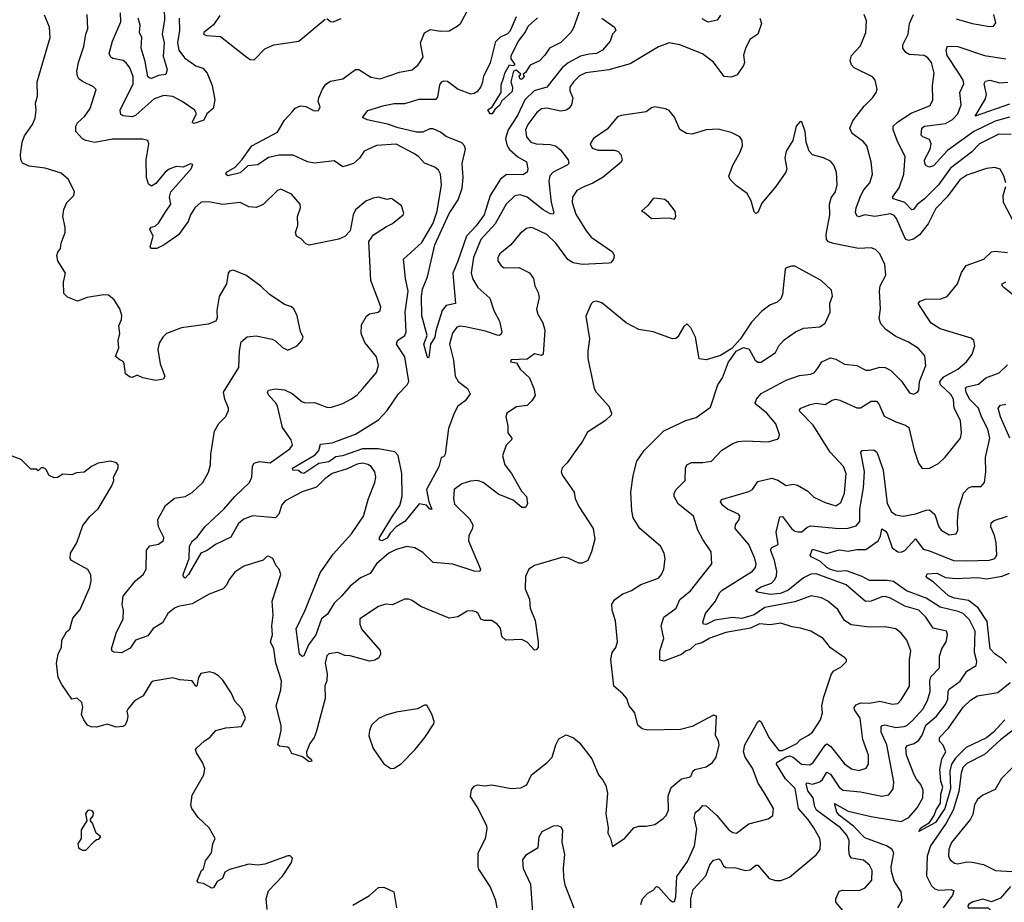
# Model space of a CAD drawing. Extents: x 1552033 to 1694788, y 811965 to 917215.
# Tile 521 of 632: x 1659371 to 1664926, y 885215 to 890196. Entities that reach past the tile are written whole.
import ezdxf

# ---------------------------------------------------------------- set-up
doc = ezdxf.new("R2010")
doc.units = 0

msp = doc.modelspace()

# ---------------------------------------------------------------- linework, layer by layer
at = {"layer": '0CON20XD'}
for points in [[(1660187.1, 890255), (1660187.5, 890195), (1660174.8, 890115), (1660186.2, 890065), (1660180.2, 889990.2), (1660202.5, 889915), (1660195, 889888), (1660155, 889881.1), (1660115, 889865.4), (1660105, 889865.5), (1660095, 889874.4), (1660080, 889960), (1660057.3, 890035), (1660060.5, 890095), (1660047.2, 890125), (1660050.6, 890165), (1660039.8, 890205)], [(1660910.9, 889679.1), (1660925, 889698), (1660955, 889710.8), (1660985, 889707.1), (1661032.1, 889682.1), (1661056.3, 889683.7), (1661067.5, 889705), (1661055.5, 889735), (1661059.6, 889755), (1661079.2, 889805), (1661097.9, 889832.1), (1661125, 889850), (1661195, 889861.9), (1661265, 889914.4), (1661285, 889915.6), (1661352.4, 889872.4), (1661405, 889862.9), (1661515, 889900), (1661585, 889914.3), (1661619.3, 889940.7), (1661647.8, 889985), (1661633.3, 890065), (1661655, 890122), (1661688.3, 890141.7), (1661745, 890131.9), (1661795, 890134.2), (1661840.3, 890159.7), (1661857.5, 890175), (1661903.2, 890256.8)], [(1662533.2, 890255), (1662495, 890150), (1662480, 890125), (1662425, 890068), (1662361.2, 890035), (1662335, 889996.7), (1662303.3, 889965), (1662250.8, 889939.2), (1662225, 889897.5), (1662211.7, 889888.3), (1662216.7, 889875), (1662205, 889860), (1662195, 889860), (1662190, 889875), (1662198.3, 889888.3), (1662171.7, 889911.7), (1662157.5, 889905), (1662141.9, 889845), (1662152.5, 889815), (1662149.1, 889790.9), (1662091.2, 889738.8), (1662078.3, 889711.7), (1662051.3, 889688.7), (1662037.1, 889665), (1662025, 889664.3), (1662012.8, 889687.2), (1662036.2, 889703.8), (1662087.7, 889785), (1662088.7, 889828.7), (1662102.4, 889872.4), (1662108.6, 889895), (1662135, 889941.4), (1662155, 889938), (1662166.4, 889943.6), (1662144.7, 889974.7), (1662144.7, 889995), (1662186, 890075), (1662223.2, 890125), (1662240.1, 890159.9), (1662292.4, 890207.6)], [(1662115, 886694.4), (1662090.8, 886715), (1662083.4, 886763.4), (1662065.9, 886785.9), (1662035, 886806.2), (1661995, 886805.4), (1661975, 886811.5), (1661956.5, 886846.5), (1661945, 886854), (1661925, 886860), (1661895, 886858), (1661843.2, 886826.8), (1661795, 886819.2), (1661634.6, 886884.6), (1661585, 886919.4), (1661565, 886927.1), (1661543.2, 886926.8), (1661475, 886894), (1661435, 886898.1), (1661396.2, 886885), (1661290, 886815), (1661290, 886785), (1661301.9, 886755), (1661405, 886636.7), (1661407.5, 886615), (1661398, 886595), (1661375, 886581.9), (1661345, 886576.9), (1661235, 886607.1), (1661205, 886609.2), (1661165.5, 886625.5), (1661115, 886618.6), (1661103.8, 886606.2), (1661095.6, 886565), (1661105.5, 886505), (1661104.3, 886465), (1661093.1, 886436.9), (1661094.5, 886365), (1661043.3, 886175), (1661033.3, 886145), (1661008.8, 886111.2), (1660988.6, 886065), (1660991.9, 886041.9), (1661015, 886023.3), (1661018.8, 886011.2), (1661005, 886008), (1660967.1, 886037.1), (1660907.5, 886055), (1660892.5, 886085), (1660881.7, 886091.7), (1660837.3, 886097.3), (1660827.3, 886105), (1660846.7, 886185), (1660847, 886213), (1660818.5, 886325), (1660844.1, 886415), (1660848.8, 886465), (1660817.1, 886565), (1660804.3, 886645), (1660785.7, 886685), (1660797.8, 886725), (1660793.6, 886775), (1660800.6, 886835), (1660795.7, 886915), (1660844, 887065), (1660836.2, 887095), (1660817.5, 887115), (1660798.8, 887155), (1660775, 887168.8), (1660765, 887166.2), (1660745, 887146.2), (1660635, 887112.5), (1660585, 887078), (1660552.4, 887037.6), (1660538, 887005), (1660518.8, 886985), (1660441.2, 886955), (1660345, 886899.6), (1660265, 886884.4), (1660244.2, 886875), (1660207.8, 886845), (1660177.6, 886792.4), (1660125, 886761.4), (1660095, 886719.4), (1660025, 886694), (1659995, 886650), (1659945, 886622.5), (1659905, 886626.7), (1659893.6, 886633.6), (1659890, 886645), (1659915.4, 886735), (1659954.5, 886815), (1659957.8, 886865), (1659950, 886895), (1659955, 886943.3), (1660025, 887030), (1660067.5, 887065), (1660085.7, 887095), (1660086.4, 887203.6), (1660105, 887226.7), (1660155, 887236.7), (1660183.3, 887256.7), (1660183.8, 887275), (1660154.3, 887335), (1660151.4, 887375), (1660194.6, 887455.4), (1660245, 887495.8), (1660305, 887505.8), (1660345, 887528), (1660404.2, 887585), (1660436.8, 887643.2), (1660447.5, 887685), (1660450, 887745), (1660470, 887875), (1660495, 887917.5), (1660533.6, 887956.4), (1660549.3, 887990.7), (1660550, 888005), (1660528.8, 888055), (1660522, 888095), (1660607.3, 888232.7), (1660610.8, 888325), (1660621.2, 888378.8), (1660655, 888405.8), (1660705, 888411.4), (1660795, 888394.3), (1660815, 888384), (1660855, 888346.2), (1660885, 888331.2), (1660936.7, 888355), (1660963.6, 888386.4), (1660970, 888405), (1660956, 888436), (1660936, 888525), (1660918.8, 888565), (1660905.6, 888575.6), (1660865, 888590), (1660778.3, 888648.3), (1660731.7, 888691.7), (1660646.7, 888755), (1660575, 888783.3), (1660555, 888776.7), (1660546.7, 888765), (1660538.8, 888705), (1660496, 888634), (1660483.8, 888555), (1660486.1, 888513.9), (1660477.5, 888495), (1660435, 888477.5), (1660285, 888456.9), (1660200, 888425), (1660178.8, 888405), (1660158.3, 888371.7), (1660150, 888335), (1660164.3, 888255), (1660190, 888185), (1660183, 888167), (1660139.3, 888159.3), (1660065.9, 888175.9), (1660035, 888190), (1660005, 888176.2), (1659995, 888178.8), (1659968, 888198), (1659961.2, 888255), (1659955, 888267.5), (1659936.7, 888276.7), (1659912.5, 888295), (1659930, 888345), (1659926.2, 888385), (1659936.2, 888425), (1659931.2, 888468.8), (1659945.8, 888505), (1659947, 888527), (1659935.8, 888565), (1659903.8, 888615), (1659871.7, 888641.7), (1659845, 888643.8), (1659751.8, 888628.2), (1659697, 888607), (1659640.3, 888630.3), (1659621.1, 888651.1), (1659619.2, 888715), (1659630, 888765), (1659585.8, 888835.8), (1659580, 888865), (1659586.2, 888885), (1659602, 888905), (1659605.8, 888935), (1659628.1, 888995), (1659628.1, 889025), (1659615.7, 889085), (1659620.8, 889125), (1659638, 889165), (1659676.2, 889205), (1659681.4, 889225), (1659647.3, 889295), (1659605, 889330), (1659515, 889358.9), (1659425, 889370), (1659387.3, 889387.3), (1659377.8, 889405), (1659376.5, 889435), (1659385.5, 889505), (1659398.2, 889541.8), (1659444.2, 889605), (1659459.1, 889640.9), (1659464.5, 889685), (1659461.4, 889725), (1659471.2, 889765), (1659470, 889845), (1659543.2, 890096.8), (1659540, 890155), (1659512.1, 890222.1)], [(1661172.6, 888957.4), (1661005, 888924), (1660985, 888932), (1660960.3, 888960.3), (1660933.8, 888975), (1660927.5, 888995), (1660941.4, 889035), (1660938.9, 889085), (1660955.6, 889135), (1660954.2, 889155), (1660905, 889212.5), (1660845, 889239.2), (1660825, 889232), (1660745, 889154.3), (1660705, 889137.3), (1660665, 889140), (1660615, 889164.4), (1660515, 889152.9), (1660438.9, 889168.9), (1660395, 889166.2), (1660359.6, 889135), (1660335.5, 889095), (1660322.2, 889057.8), (1660267.5, 888982.5), (1660185.7, 888925), (1660145, 888905.9), (1660114.5, 888904.5), (1660108.1, 888915), (1660124.3, 888975), (1660106, 889015), (1660113.3, 889025), (1660135, 889030.8), (1660155, 889048), (1660195.7, 889114.3), (1660224.5, 889155), (1660216.8, 889195), (1660225, 889224.3), (1660338, 889355), (1660348.8, 889378.8), (1660335, 889382.5), (1660293.6, 889363.6), (1660255, 889368.8), (1660215, 889352), (1660191.2, 889335), (1660138.7, 889271.3), (1660115, 889256.2), (1660097.9, 889267.9), (1660087.3, 889305), (1660084.7, 889405), (1660100.8, 889495), (1660094, 889514), (1660065, 889521.4), (1659895, 889522), (1659795, 889503.9), (1659743.8, 889513.8), (1659725, 889523.1), (1659687.5, 889565), (1659687.5, 889595), (1659697.3, 889615), (1659738.2, 889651.8), (1659769.1, 889695), (1659803, 889803), (1659788.3, 889818.3), (1659725, 889846.9), (1659705, 889862.9), (1659697.2, 889877.2), (1659694.6, 889905), (1659702.5, 889955), (1659733.6, 890045), (1659744.4, 890115), (1659756.7, 890145), (1659751.4, 890225)], [(1660270.6, 890205), (1660273.1, 890135), (1660261.3, 890065), (1660268.3, 890025), (1660301.5, 889981.5), (1660365, 889935.6), (1660405, 889922.5), (1660429.2, 889895), (1660456.9, 889825), (1660472.5, 889745), (1660462.7, 889695), (1660427.5, 889665), (1660411.2, 889628.8), (1660355, 889610), (1660346.7, 889615), (1660348, 889625), (1660369.4, 889665), (1660359.2, 889685), (1660288.1, 889735), (1660235, 889763.3), (1660185, 889769.3), (1660129.6, 889750.4), (1660045.6, 889674.4), (1660025, 889655.6), (1660005, 889648.5), (1659953.6, 889653.6), (1659941.1, 889661.1), (1659938.9, 889685), (1660011.1, 889835), (1660011.5, 889875), (1659993.5, 889925), (1659972.6, 889952.6), (1659955, 889965.6), (1659897.2, 889977.2), (1659885, 889985.7), (1659875.4, 890005), (1659894.4, 890075.6), (1659941.5, 890185), (1659940.6, 890235)], [(1660500.3, 890219.7), (1660465, 890168), (1660410, 890125), (1660407.5, 890115), (1660425, 890106.7), (1660505, 890101.4), (1660645, 889990), (1660672.3, 889972.3), (1660695, 889970)], [(1663546.9, 890205), (1663556.7, 890175), (1663535.4, 890114.6), (1663491.2, 890085), (1663465.8, 890034.2), (1663454.2, 889995.8), (1663460, 889955), (1663455, 889937.5), (1663420, 889885), (1663387.3, 889872.7), (1663346.3, 889876.3), (1663285, 889957.1), (1663223.8, 890003.8), (1663095.9, 890054.1), (1663035, 890065.6), (1662975, 890042.5), (1662815, 889947.8), (1662695, 889912.5), (1662565, 889896.5), (1662530.3, 889879.7), (1662495, 889845.6), (1662475.5, 889815), (1662475.5, 889795), (1662492.9, 889755), (1662484.3, 889715.7), (1662470, 889695), (1662454.6, 889685.4), (1662425, 889679.6), (1662345, 889697.1), (1662315, 889692.5), (1662288.3, 889671.7), (1662238, 889605), (1662225.4, 889575), (1662230.9, 889535), (1662255.7, 889505.7), (1662285, 889495.8), (1662365, 889492.8), (1662395, 889485.4), (1662422, 889462), (1662466.7, 889405), (1662469.4, 889385), (1662460, 889375), (1662381.9, 889335), (1662361.8, 889315), (1662357.2, 889285), (1662369.2, 889165), (1662384.4, 889105.6), (1662380.8, 889099.2), (1662365, 889100.9), (1662325, 889122.7), (1662235, 889195.3), (1662195, 889207.9), (1662165, 889201.8), (1662115.3, 889154.7), (1662054.8, 889045.2), (1661973.2, 888955), (1661931.6, 888855), (1661918.1, 888768.1), (1661926.8, 888735), (1661955.3, 888685.3), (1662023.3, 888625), (1662046.9, 888555), (1662077.5, 888495), (1662091.4, 888435), (1662087.6, 888422.4), (1662077.5, 888415), (1662064.3, 888415.7), (1661998.5, 888438.5), (1661885, 888463.9), (1661855, 888467.3), (1661838.5, 888461.5), (1661812.7, 888427.3), (1661795.8, 888365), (1661818.5, 888275), (1661827.9, 888185), (1661844.7, 888154.7), (1661897.5, 888115), (1661912, 888085), (1661885, 888046.2), (1661842.5, 888015), (1661821.9, 887975), (1661791.3, 887888.7), (1661772.5, 887745), (1661765, 887730), (1661750, 887725), (1661736.8, 887673.2), (1661666.7, 887545), (1661680, 887475), (1661697.3, 887435), (1661685, 887433.5), (1661666.5, 887456.5), (1661624.2, 887465), (1661545.2, 887364.8), (1661495, 887334.4), (1661461.6, 887298.4), (1661445, 887270.8), (1661415, 887255.6), (1661400.6, 887260.6), (1661400.8, 887275), (1661475.3, 887395), (1661516.7, 887455), (1661528.8, 887505), (1661528, 887635), (1661506.2, 887736.2), (1661487.7, 887757.7), (1661395.2, 887775.2), (1661305, 887773.7), (1661192.2, 887735), (1661155, 887729.4), (1661115, 887702.1), (1661058.8, 887691.2), (1660975, 887636.2), (1660959.3, 887639.3), (1660945, 887652.5), (1660912.5, 887655), (1660910, 887665), (1661038.6, 887741.4), (1661058.6, 887765), (1661068.7, 887801.3), (1661135, 887808.8), (1661265, 887857.7), (1661395, 887938.2), (1661445, 887990), (1661508.3, 888085), (1661556.7, 888135), (1661565.9, 888155), (1661543.8, 888293.8), (1661496.8, 888365), (1661503.5, 888385), (1661544.5, 888415), (1661551.8, 888435), (1661545.6, 888545), (1661563.3, 888665), (1661547.7, 888735), (1661536.9, 888845), (1661640.7, 888939.3), (1661705, 889047.7), (1661727, 889115), (1661751.5, 889265), (1661745.5, 889325), (1661735, 889347.5), (1661713.8, 889365), (1661655, 889387.1), (1661621.4, 889425), (1661595, 889442.1), (1661495, 889493.6), (1661385, 889485.5), (1661315, 889454.2), (1661288.1, 889415), (1661255, 889385.5), (1661195, 889365.6), (1661145, 889400), (1661035, 889386.8), (1660995, 889394.6), (1660915, 889431.9), (1660835, 889432.5), (1660775, 889418.2), (1660715, 889377.4), (1660658.3, 889371.7), (1660615, 889331.8), (1660545, 889315.4), (1660533.7, 889323.7), (1660538.2, 889335), (1660586.4, 889363.6), (1660624.3, 889405), (1660682, 889485), (1660825, 889561.4), (1660865, 889629.2), (1660910.9, 889679.1)], [(1660695, 889970), (1660755, 890031.2), (1660805, 890054), (1660946, 890075), (1661095, 890200)], [(1661105, 890202.5), (1661125, 890186.7), (1661140, 890185), (1661185, 890204)], [(1662655, 890204.4), (1662727.1, 890155), (1662733.9, 890136.1), (1662716.7, 890115), (1662702.7, 890075), (1662660, 890025), (1662625, 890005.7), (1662585, 890000.9), (1662535, 889990.2), (1662465, 889953.8), (1662431.9, 889925), (1662345.5, 889815), (1662274.6, 889795), (1662220.7, 889745), (1662180.3, 889655), (1662127.7, 889575), (1662112.3, 889525), (1662120.6, 889490.6), (1662135, 889464.6), (1662182.2, 889422.2), (1662230.6, 889395), (1662238.9, 889355), (1662235, 889336.7), (1662209.6, 889320.4), (1662117.2, 889322.8), (1662084, 889296), (1662026, 889205), (1661991.7, 889095), (1661947.2, 889032.8), (1661891.3, 888975), (1661843.5, 888833.5), (1661815.7, 888765), (1661830, 888595), (1661776.9, 888583.1), (1661755.4, 888555), (1661718.9, 888441.1), (1661714, 888405), (1661689.2, 888365), (1661679.1, 888290.9), (1661675, 888288), (1661670.6, 888295), (1661650.6, 888365), (1661670, 888415), (1661640, 888525), (1661637.4, 888635), (1661643.9, 888676.1), (1661672.8, 888745), (1661714.2, 888925), (1661795, 889101.8), (1661845, 889180.5), (1661867, 889245), (1661872.5, 889305), (1661868, 889385), (1661886, 889466), (1661881.1, 889485), (1661865, 889502.2), (1661776.8, 889536.8), (1661745, 889562.1), (1661705, 889579.6), (1661685, 889580), (1661645, 889560.9), (1661610.9, 889560.9), (1661506.4, 889586.4), (1661447.4, 889607.4), (1661331.4, 889631.4), (1661306.2, 889645), (1661335.4, 889684.6), (1661427.3, 889712.7), (1661485, 889723.8), (1661545, 889723.8), (1661625, 889748), (1661721.8, 889748.2), (1661730.8, 889759.2), (1661741.5, 889828.5), (1661752.5, 889845), (1661765, 889851.4), (1661785, 889848.6), (1661845, 889803.6), (1661915, 889777.8), (1661935, 889781.6), (1661957.1, 889795), (1661973.5, 889816.5), (1661984.2, 889845.7), (1661990.9, 889879.1), (1662027.9, 889952.1), (1662057.5, 890072.5), (1662082, 890098), (1662125, 890118.8), (1662141.3, 890135), (1662174.2, 890215)], [(1663325, 890221.2), (1663307.2, 890192.8), (1663255, 890181.5), (1663221.6, 890201.6)], [(1664935.6, 889275), (1664924.5, 889314.5), (1664902.4, 889352.4), (1664872.1, 889362.1), (1664825, 889356.5), (1664715, 889318.7), (1664675, 889293.2), (1664604.1, 889195.9), (1664539.6, 889130.4), (1664497.5, 889045), (1664447.8, 888982.2), (1664415, 888958.4), (1664385, 888950.4), (1664368.6, 888958.6), (1664318.2, 889075), (1664305, 889090.9), (1664285, 889100.7), (1664195.4, 889085.4), (1664140, 889095), (1664105, 889084.4), (1664095, 889090), (1664087.6, 889107.6), (1664090, 889135), (1664116.3, 889203.7), (1664133.9, 889236.1), (1664167.3, 889275), (1664182.9, 889325), (1664175.5, 889395), (1664150, 889485), (1664129.4, 889509.4), (1664067.5, 889555), (1664055.8, 889585), (1664071.9, 889625), (1664135, 889708.6), (1664185, 889758), (1664204.2, 889785), (1664208.6, 889805), (1664197.5, 889855), (1664183.6, 889873.6), (1664080, 889925), (1664065, 889941.2), (1664056.9, 889965), (1664064.4, 889995), (1664115, 890049.2), (1664145.7, 890125), (1664149.1, 890189.1), (1664135.8, 890225)], [(1664965, 889548.4), (1664895, 889550.3), (1664787.1, 889495), (1664740.5, 889449.5), (1664621.9, 889358.1), (1664555.9, 889264.1), (1664475, 889184), (1664435, 889153.3), (1664414.5, 889125.5), (1664405, 889123.3), (1664364.8, 889164.8), (1664302, 889185), (1664295.5, 889195), (1664332.3, 889247.7), (1664359.4, 889325), (1664367.5, 889425), (1664326.4, 889505), (1664298.5, 889575), (1664299.5, 889595), (1664325, 889620.5), (1664401.7, 889668.2), (1664507.2, 889712.8), (1664523.1, 889745), (1664520.9, 889825), (1664531.5, 889895), (1664515, 889954.2), (1664495, 889980.6), (1664475, 889994.5), (1664389.1, 889999.1), (1664370.9, 890010.9), (1664353.1, 890035), (1664353.3, 890055), (1664383.6, 890115), (1664391.8, 890175), (1664413.6, 890226.4)], [(1664655, 890200.9), (1664745, 890174.7), (1664845, 890157.1), (1664865, 890160), (1664878, 890178), (1664867.1, 890225)], [(1664670.5, 889895), (1664604.4, 889995), (1664597.5, 890025), (1664605, 890047.1), (1664665, 890045.6), (1664814.3, 889994.3), (1664935, 889975.4)], [(1664955, 889646.4), (1664875, 889624.5), (1664755, 889565.5), (1664605, 889458.1), (1664527.7, 889372.3), (1664505, 889364.7), (1664485, 889370.8), (1664477.2, 889385), (1664476.8, 889405), (1664507.4, 889465), (1664513.5, 889495), (1664505, 889520), (1664467.5, 889535), (1664457.5, 889545), (1664461.8, 889585), (1664475.2, 889594.8), (1664595, 889610.2), (1664635, 889633), (1664663.4, 889665), (1664683, 889715), (1664674.7, 889785), (1664697.9, 889835), (1664694.6, 889855), (1664670.5, 889895)], [(1664955, 889720.5), (1664762.7, 889652.7), (1664820.9, 889749.1), (1664826.4, 889775), (1664813.6, 889835), (1664821.1, 889848.9), (1664845, 889854.5), (1664900.7, 889840.7), (1664946.4, 889843.6)], [(1662876.1, 885203.9), (1662885.6, 885235), (1662915, 885267.8), (1662945.4, 885284.6), (1662965, 885303.8), (1662975, 885301.2), (1663035, 885232.9), (1663055, 885218), (1663065, 885220), (1663073.1, 885246.9), (1663078.8, 885361.2), (1663138.2, 885445), (1663177.8, 885535), (1663191.9, 885628.1), (1663176.7, 885695), (1663184.4, 885725), (1663205, 885736.7), (1663225, 885761.1), (1663245, 885759.6), (1663305, 885704.6), (1663373.1, 885625), (1663395, 885608.9), (1663415, 885605.6), (1663485, 885657.8), (1663593.3, 885686.7), (1663620, 885705), (1663624, 885745), (1663578.1, 885825), (1663538.6, 885888.6), (1663505, 885972), (1663464.3, 886034.3), (1663455.3, 886065), (1663462.7, 886105), (1663536.1, 886233.9), (1663545, 886241.1), (1663555, 886234.6), (1663598.1, 886145), (1663655, 886072.9), (1663675, 886073), (1663702.4, 886085), (1663755, 886112.3), (1663775, 886133.3), (1663822.1, 886157.9), (1663843.9, 886176.1), (1663888.9, 886245), (1663901.2, 886285), (1663897.3, 886325), (1663907.3, 886375), (1663950.5, 886505), (1663965, 886521.9), (1664006.7, 886545), (1664036.7, 886575), (1664036.7, 886585), (1664027.5, 886595), (1663945, 886651.4), (1663904.2, 886705), (1663834.7, 886744.7), (1663776.9, 886763.1), (1663729.4, 886769.4), (1663665, 886791.6), (1663605, 886782.1), (1663545, 886786.8), (1663495, 886762.6), (1663355, 886737.8), (1663265, 886706.8), (1663220.7, 886679.3), (1663185, 886669.5), (1663155, 886642), (1663128.1, 886631.9), (1663105, 886613.6), (1663005, 886576.7), (1662982.2, 886582.2), (1662983.8, 886635), (1663005.4, 886705), (1662990.4, 886775), (1663005.5, 886825), (1663074.5, 886875), (1663096.7, 886925), (1663156.3, 886973.6), (1663277.1, 887125), (1663273.2, 887193.2), (1663225, 887262), (1663198.1, 887315), (1663173.1, 887395), (1663085.8, 887465), (1663062.9, 887505), (1663064.4, 887525), (1663075.4, 887544.6), (1663126.7, 887595), (1663127.8, 887665), (1663135.5, 887684.5), (1663162.2, 887697.8), (1663225, 887697.5), (1663275, 887705.8), (1663332.7, 887767.3), (1663395, 887804.5), (1663425, 887815.5), (1663465, 887819.6), (1663595, 887814.3), (1663645, 887828.8), (1663654, 887836), (1663657.5, 887855), (1663637.8, 887915), (1663587.3, 887975), (1663525.6, 888025), (1663520.9, 888035), (1663527.5, 888055), (1663555, 888086.7), (1663695, 888162.9), (1663771.7, 888188.3), (1663835, 888196.7), (1663855, 888205.8), (1663872, 888228), (1663897.5, 888265), (1663945, 888288.1), (1663975, 888281.4), (1664025, 888252.9), (1664095, 888245.7), (1664145, 888219.1), (1664165, 888218.7), (1664225, 888235.4), (1664253.9, 888233.9), (1664285.9, 888215.9), (1664346.1, 888156.1), (1664391.2, 888091.2), (1664415, 888083.8), (1664437.5, 888095), (1664443.8, 888105), (1664448.2, 888155), (1664484.4, 888245), (1664478.7, 888298.7), (1664441.4, 888341.4), (1664385, 888375.6), (1664315, 888407.8), (1664258.5, 888448.5), (1664229.8, 888479.8), (1664219.8, 888509.8), (1664227.1, 888565), (1664222.3, 888665), (1664226.9, 888695), (1664258, 888755), (1664251.4, 888815), (1664224.6, 888874.6), (1664199.4, 888899.4), (1664175, 888908.1), (1664104.3, 888905.7), (1663962.6, 888932.6), (1663935, 888943.5), (1663923.5, 888955), (1663921.8, 888985), (1663942.7, 889095), (1663939.6, 889155), (1663949.5, 889190.5), (1663974.4, 889225), (1663983.5, 889265), (1663980, 889335), (1663964.6, 889374.6), (1663945, 889397.5), (1663906.6, 889416.6), (1663845, 889434.2), (1663826, 889455), (1663808.6, 889505), (1663803.8, 889565), (1663785, 889620), (1663775, 889622.5), (1663752, 889595), (1663734.2, 889515), (1663695.9, 889454.1), (1663687.5, 889415), (1663699.4, 889355), (1663692.9, 889335), (1663637.5, 889255), (1663558.3, 889161.7), (1663535, 889107.5), (1663525, 889102.5), (1663515, 889112.5), (1663497.5, 889175), (1663475.6, 889215.6), (1663415, 889258), (1663378.8, 889295), (1663372.7, 889312.7), (1663394.6, 889375.4), (1663434.3, 889445), (1663448.6, 889485), (1663447.5, 889515), (1663433.8, 889535), (1663385, 889560), (1663311.2, 889578.8), (1663245, 889574.2), (1663165, 889550), (1663133.6, 889553.6), (1663095, 889576.2), (1663065, 889646.7), (1663035, 889683.3), (1663014.1, 889694.1), (1662955, 889704.3), (1662935, 889698.6), (1662905, 889676.9), (1662765, 889655.8), (1662745, 889647.5), (1662685, 889579.2), (1662608.6, 889525), (1662590.6, 889495), (1662600.9, 889470.9), (1662635, 889460), (1662725, 889460.4), (1662745.3, 889455.3), (1662762.9, 889435), (1662770.8, 889405), (1662765, 889392), (1662662.6, 889307.4), (1662605, 889273.3), (1662553.9, 889253.9), (1662515, 889232.5), (1662490, 889195), (1662487.5, 889165), (1662509.5, 889099.5), (1662566.4, 889005), (1662595, 888970), (1662715, 888886), (1662725.8, 888865), (1662722, 888845), (1662706.7, 888825), (1662695, 888822.2), (1662545, 888815.6), (1662494.6, 888824.6), (1662463.1, 888843.1), (1662395.9, 888935.9), (1662345, 888984.5), (1662270.7, 889020.7), (1662255, 889024.4), (1662231.1, 889018.9), (1662195, 888989.2), (1662141.4, 888925), (1662080.8, 888875), (1662068.6, 888855), (1662068.6, 888835), (1662087.4, 888807.4), (1662105, 888795.7), (1662187.4, 888797.4), (1662247, 888767), (1662269.4, 888735), (1662278.6, 888695), (1662297.2, 888657.2), (1662301.4, 888628.6), (1662287, 888563), (1662295, 888533.8), (1662322.9, 888485), (1662333.4, 888443.4), (1662325, 888308.8), (1662315, 888301.5), (1662275, 888311.5), (1662235, 888281.2), (1662145, 888276), (1662140, 888265), (1662175, 888260), (1662195, 888223.3), (1662248, 888175), (1662272.5, 888115), (1662280, 888075), (1662260.6, 888045), (1662235, 888020), (1662175, 888012.2), (1662120, 887975), (1662113.3, 887955), (1662126.2, 887905), (1662126.2, 887865), (1662147.5, 887835), (1662145.7, 887825), (1662115.5, 887794.5), (1662094.6, 887735.4), (1662108.8, 887685), (1662146.7, 887635), (1662202.5, 887535), (1662230.6, 887505), (1662235.8, 887464.2), (1662225, 887443.3), (1662205, 887443.8), (1662155, 887485.6), (1662104, 887506), (1662075, 887517.5), (1661985.8, 887585), (1661955, 887595.5), (1661915, 887591.8), (1661865, 887577.3), (1661823.5, 887545), (1661818.1, 887495), (1661825, 887462), (1661908.9, 887378.9), (1661927.3, 887345), (1661925.5, 887325), (1661906.2, 887285), (1661903.9, 887255), (1661971.4, 887095), (1661967.5, 887082.5), (1661935, 887084.4), (1661815, 887124.5), (1661705, 887132.9), (1661645, 887190), (1661600, 887215), (1661555, 887222.9), (1661495, 887206.1), (1661454.5, 887185), (1661385, 887126.4), (1661348.6, 887071.4), (1661295, 887046.8), (1661235, 887000), (1661189.1, 886945), (1661145.6, 886904.4), (1661108.1, 886841.9), (1661074.7, 886815), (1661041.8, 886725), (1661000.9, 886669.1), (1660974.3, 886605.7), (1660965, 886603.3), (1660950.6, 886615), (1660930.7, 886759.3), (1660982.1, 886865), (1661066.2, 887075), (1661140.1, 887179.9), (1661243.9, 887295), (1661310.4, 887395), (1661339.1, 887495), (1661374.5, 887585), (1661381.1, 887615), (1661375.3, 887645.3), (1661355, 887674.4), (1661335, 887686.4), (1661305, 887693.8), (1661275, 887688), (1661218.6, 887661.4), (1661135, 887634.7), (1661093.5, 887605), (1661045, 887557.9), (1660965, 887532.8), (1660869.6, 887480.4), (1660850.6, 887459.4), (1660834.1, 887405.9), (1660815, 887385.5), (1660685, 887396.4), (1660635, 887378.6), (1660605, 887352.9), (1660563.4, 887276.6), (1660475.5, 887235), (1660428.6, 887201.4), (1660394, 887186), (1660324.5, 887065), (1660305, 887044.2), (1660295, 887052.5), (1660294.6, 887065), (1660326.7, 887155), (1660328.5, 887225), (1660345.4, 887255), (1660373.3, 887276.7), (1660415.6, 887335), (1660525, 887435.5), (1660585, 887505.5), (1660668.1, 887585), (1660681.1, 887615), (1660685, 887677.5), (1660695, 887693.8), (1660725, 887703.3), (1660785, 887695.4), (1660895, 887774.5), (1660910.5, 887795), (1660903.6, 887825), (1660854, 887895), (1660825.9, 888015), (1660815.2, 888035.2), (1660777.5, 888075), (1660770, 888095), (1660774.5, 888105.5), (1660815, 888113.3), (1660865, 888108.2), (1660907.7, 888087.7), (1660965, 888040), (1660985, 888033.8), (1661035.4, 888035.4), (1661105, 888009.2), (1661125, 888008.6), (1661195, 888031.1), (1661244, 888056), (1661275, 888079.4), (1661306.9, 888115), (1661383.9, 888206.1), (1661395.4, 888245), (1661383.7, 888293.6), (1661318.2, 888375), (1661298.5, 888425), (1661300, 888475), (1661327.5, 888522.5), (1661345, 888535.7), (1661393.3, 888545), (1661404.2, 888555.8), (1661408.6, 888575), (1661352, 888725), (1661340.8, 888945), (1661368.3, 888981.7), (1661440.3, 889029.7), (1661475, 889046), (1661535.7, 889094.3), (1661538, 889105), (1661525.5, 889145.5), (1661475, 889183.3), (1661465, 889186.7), (1661445, 889181.2), (1661395, 889194.2), (1661365, 889190), (1661325, 889171.4), (1661265, 889124), (1661252.5, 889095), (1661235.4, 889004.6), (1661206.4, 888973.6), (1661172.6, 888957.4)], [(1664994.5, 889025), (1664922.5, 889165), (1664920, 889205), (1664935.5, 889254.5)], [(1663065, 889070), (1663073, 889087), (1663070, 889115), (1663032.5, 889165), (1663011.7, 889181.7), (1662955, 889190), (1662945, 889186.7), (1662915, 889147.5), (1662880, 889115), (1662895, 889110), (1662935, 889074), (1663035, 889077.5), (1663065, 889070)], [(1663157.8, 885185), (1663157.2, 885235), (1663171.4, 885288.6), (1663242.9, 885365), (1663265, 885427.5), (1663285, 885453.3), (1663315, 885460), (1663325, 885452.5), (1663341.4, 885421.4), (1663355, 885411.5), (1663410.9, 885409.1), (1663465, 885394.6), (1663491.7, 885398.3), (1663525, 885424.3), (1663535, 885425.8), (1663599.8, 885349.8), (1663635, 885339.2), (1663665, 885338.8), (1663715, 885357.5), (1663865, 885483.8), (1663886.6, 885513.4), (1663889.7, 885550.3), (1663885.5, 885575), (1663851.8, 885635), (1663818.1, 885685), (1663765.8, 885745), (1663746.8, 885856.8), (1663692.2, 885912.2), (1663641.5, 885995), (1663642.7, 886005), (1663695, 886037.1), (1663715, 886042.6), (1663735.2, 886035.2), (1663782.2, 885995), (1663829, 885991), (1663848.7, 886005), (1663915, 886102.3), (1663925, 886108.9), (1663945, 886097.5), (1664025, 885997.5), (1664065, 885968.8), (1664105, 885960), (1664146.8, 885973.2), (1664159.6, 885995), (1664160, 886045), (1664128, 886135), (1664113.8, 886255), (1664082.1, 886302.1), (1664080, 886315), (1664090.9, 886329.1), (1664115, 886340.4), (1664165, 886339.2), (1664196, 886345), (1664225, 886350.6), (1664295.5, 886334.5), (1664325, 886338.1), (1664345, 886357.5), (1664392.2, 886435), (1664390.6, 886585), (1664399.4, 886635), (1664376.9, 886695), (1664344.4, 886735), (1664315, 886758.1), (1664255, 886770.6), (1664165, 886768.2), (1664061.7, 886781.8), (1664025, 886805.5), (1663987.4, 886867.4), (1663930, 886915), (1663895, 886932.9), (1663835.9, 886945.9), (1663745, 886911.9), (1663575, 886878.4), (1663515, 886837.6), (1663445, 886816.8), (1663392.9, 886822.9), (1663293.1, 886806.9), (1663243.8, 886783.8), (1663230, 886785), (1663225.7, 886795.7), (1663240, 886845), (1663296.9, 886915), (1663318.9, 886961.1), (1663335, 886977.2), (1663505.7, 887085), (1663521.9, 887105), (1663526.3, 887123.7), (1663519.7, 887155), (1663485.4, 887235), (1663408.5, 887325), (1663410.5, 887345), (1663430, 887375), (1663434.4, 887395), (1663425.9, 887405.9), (1663365.6, 887435), (1663338.9, 887455), (1663325.7, 887475), (1663330.9, 887489.1), (1663485, 887533.3), (1663505, 887545.7), (1663535, 887591.1), (1663615, 887608.9), (1663648.3, 887598.3), (1663695, 887567.8), (1663735, 887575.4), (1663759.1, 887569.1), (1663818.6, 887535), (1663851.9, 887501.9), (1663915, 887472.2), (1663975, 887453.8), (1664005, 887471.9), (1664024.7, 887525), (1664034.6, 887635), (1664018.8, 887675), (1663944.7, 887755), (1663848.3, 887908.3), (1663772.5, 887985), (1663770.8, 887995), (1663778.8, 888005), (1663831.2, 888025), (1663865, 888032.5), (1663915, 888025.6), (1663955, 888049.4), (1663975, 888054.4), (1663999.1, 888049.1), (1664095, 888005.8), (1664114.2, 888005.8), (1664175, 888044.4), (1664205, 888042.9), (1664218.3, 888028.3), (1664249.5, 887959.5), (1664315, 887927.1), (1664368.5, 887908.5), (1664386.9, 887895), (1664416.9, 887766.9), (1664443, 887693), (1664463.3, 887663.3), (1664505, 887665.6), (1664555, 887692.5), (1664592.4, 887727.6), (1664678.6, 887835), (1664685.6, 887865), (1664678.7, 887935), (1664644.2, 888005), (1664640.4, 888055), (1664625, 888080.6), (1664565.9, 888135), (1664562.4, 888155), (1664585, 888181.6), (1664664.4, 888225), (1664713.5, 888265), (1664745, 888308), (1664760, 888355), (1664754, 888385), (1664739.7, 888399.7), (1664565, 888452.3), (1664513.1, 888483.1), (1664440.8, 888595), (1664452.2, 888607.8), (1664480.9, 888619.1), (1664568.5, 888621.5), (1664604.2, 888635), (1664663.1, 888705), (1664685, 888769.2), (1664711.4, 888808.6), (1664810, 888845), (1664855, 888885.8), (1664875, 888890), (1664945, 888881.9)], [(1662065.6, 885185), (1662058.1, 885225), (1662025, 885303.8), (1661961.7, 885401.7), (1661957.3, 885417.3), (1661958.6, 885495), (1661999.4, 885575), (1662009.7, 885629.7), (1662006.6, 885646.6), (1661951.9, 885755), (1661915, 885812.5), (1661920.5, 885849.5), (1661935, 885870), (1661955, 885878.8), (1661995, 885873.3), (1662035, 885879.2), (1662145, 885858.1), (1662197.9, 885862.1), (1662232.3, 885877.7), (1662258, 885935), (1662346.4, 886003.6), (1662376, 886035), (1662396, 886105), (1662412.5, 886137.5), (1662455, 886160), (1662495, 886144.2), (1662529.2, 886115), (1662599.5, 886025), (1662636.2, 885935), (1662662.1, 885905), (1662677.9, 885875), (1662688.3, 885831.7), (1662678.1, 885715), (1662690.8, 885635), (1662688.8, 885605), (1662703.8, 885575), (1662715, 885530), (1662785, 885576.7), (1662836.7, 885635), (1662865, 885645.6), (1662905, 885644.3), (1662955, 885654.3), (1663002.4, 885687.6), (1663018.1, 885705), (1663030.9, 885735), (1663029.3, 885815), (1663046.1, 885863.9), (1663105, 885912.5), (1663148.3, 885921.7), (1663158, 885925), (1663168.8, 885955), (1663180, 885965), (1663245, 885980.6), (1663279.2, 886005), (1663301.4, 886035), (1663317.1, 886105), (1663313.6, 886125), (1663296.1, 886156.1), (1663302.5, 886265), (1663285, 886272.5), (1663165, 886206.7), (1663099.5, 886190.5), (1662915, 886187.7), (1662883.8, 886195), (1662859.2, 886215), (1662841.1, 886285), (1662809.2, 886325), (1662797.1, 886365), (1662775, 886392.5), (1662724.2, 886435), (1662705.8, 886585), (1662713.1, 886625), (1662735, 886654.2), (1662743.9, 886685), (1662733.2, 886803.2), (1662713.1, 886865), (1662711.7, 886898.3), (1662729.4, 886925), (1662773.8, 886956.2), (1662795, 886963.8), (1662824, 886975), (1662875, 887009.2), (1662976, 887045), (1662992.9, 887065), (1663005.7, 887095), (1663013, 887153), (1663007.8, 887185), (1662985.8, 887225), (1662870, 887325), (1662832.3, 887385), (1662824.5, 887425), (1662819.1, 887529.1), (1662832.9, 887625), (1662852.5, 887705), (1662895, 887765.8), (1663005, 887875.7), (1663130, 887935), (1663188.3, 887951.7), (1663269.7, 888010.3), (1663310.8, 888135), (1663336, 888175), (1663370, 888265), (1663382, 888278), (1663413.6, 888326.4), (1663455, 888346.2), (1663487.3, 888337.3), (1663521.4, 888275), (1663535, 888264.4), (1663555, 888263.1), (1663635, 888317.8), (1663654, 888355), (1663685, 888390), (1663748, 888435), (1663795, 888455.6), (1663885, 888463.3), (1663916.1, 888483.9), (1663944.3, 888545), (1663942.7, 888597.3), (1663956.4, 888636.4), (1663950.7, 888670.7), (1663893.3, 888725), (1663745, 888806.2), (1663725, 888806.2), (1663695, 888795.8), (1663690.9, 888789.1), (1663675.7, 888645), (1663665, 888621.2), (1663645, 888602), (1663604.3, 888585.7), (1663558.8, 888551.2), (1663499.7, 888490.3), (1663435.8, 888394.2), (1663390, 888340), (1663325, 888301.2), (1663245, 888276.7), (1663205, 888282.5), (1663183.9, 888403.9), (1663158.3, 888458.3), (1663135, 888480), (1663118.8, 888465), (1663085, 888406.7), (1663072.3, 888397.7), (1663055, 888396), (1662945, 888435.7), (1662865, 888448), (1662793.8, 888485), (1662655, 888598.8), (1662625, 888608), (1662606.4, 888603.6), (1662596.4, 888593.6), (1662566.1, 888523.9), (1662585.8, 888395), (1662576, 888325), (1662577.5, 888285), (1662612.2, 888115), (1662623.1, 888095), (1662695.6, 888015.6), (1662710, 887975), (1662707.5, 887965), (1662676.7, 887935), (1662575, 887868.8), (1662545.5, 887814.5), (1662508.6, 887765), (1662460, 887695), (1662432.7, 887667.3), (1662426, 887645), (1662434.2, 887625), (1662500.3, 887530.3), (1662504.6, 887494.6), (1662525, 887450), (1662607.1, 887325), (1662616.7, 887265), (1662597.4, 887192.6), (1662576.1, 887143.9), (1662545, 887128.9), (1662525, 887129.5), (1662465, 887158.5), (1662435, 887163.3), (1662275, 887115.8), (1662243.8, 887095), (1662225.7, 887055), (1662222.9, 886985), (1662246.7, 886926.7), (1662250.9, 886875), (1662279.5, 886805), (1662296.9, 886685), (1662295.8, 886654.2), (1662285, 886640), (1662275, 886637.5), (1662235, 886683.8), (1662205, 886698), (1662115, 886694.4)], [(1665001.9, 888621.9), (1664922.9, 888685), (1664914.3, 888695), (1664915, 888706.2), (1664935, 888716.9)], [(1664408.6, 886241.4), (1664466.8, 886305), (1664492.2, 886355), (1664507.6, 886405), (1664506.9, 886465), (1664512.3, 886487.7), (1664560.8, 886539.2), (1664561.5, 886605), (1664574.6, 886645.4), (1664598.1, 886685), (1664605.8, 886725), (1664600, 886745), (1664525, 886762.9), (1664484, 886825), (1664444.4, 886865), (1664365, 886887.6), (1664285, 886931.6), (1664255, 886941.8), (1664235, 886940.3), (1664175, 886914.8), (1664143.2, 886913.2), (1664035, 887006.8), (1663865, 887068.4), (1663835, 887067.5), (1663792.6, 887047.4), (1663705.8, 886974.2), (1663662.6, 886957.4), (1663605, 886952.4), (1663534.8, 886964.8), (1663523.1, 886975), (1663554.5, 886995), (1663612.8, 887017.2), (1663632.4, 887037.6), (1663641.7, 887058.2), (1663643.3, 887085), (1663630.6, 887145), (1663608.2, 887205), (1663615, 887218.6), (1663650, 887235), (1663640, 887305), (1663660.1, 887389.9), (1663675, 887391.8), (1663725.6, 887325.6), (1663745, 887310.8), (1663765, 887305.3), (1663785, 887306.7), (1663815, 887332.5), (1663835, 887339.7), (1663995, 887324.7), (1664045, 887326.7), (1664090.5, 887339.5), (1664111.1, 887365), (1664112, 887435), (1664132.6, 887555), (1664136.8, 887646.8), (1664116.2, 887755), (1664125, 887765.7), (1664189.7, 887769.7), (1664206.6, 887756.6), (1664217.8, 887725), (1664243.1, 887655), (1664265.8, 887465.8), (1664289.1, 887419.1), (1664315, 887401.5), (1664355, 887393.8), (1664425, 887408.2), (1664485, 887428.9), (1664505, 887429.4), (1664534.7, 887404.7), (1664556.5, 887335), (1664569.4, 887315), (1664615, 887289.4), (1664654.3, 887295.7), (1664664.2, 887315), (1664661.4, 887365), (1664668.2, 887435), (1664695.3, 887524.7), (1664725, 887554.4), (1664745, 887561.1), (1664795, 887562.9), (1664814, 887585), (1664822.5, 887645), (1664821.1, 887725), (1664843.9, 887835), (1664832.8, 887885), (1664796.8, 887955), (1664781.4, 888005), (1664730.9, 888055), (1664711.8, 888095), (1664707.5, 888115), (1664714.4, 888125), (1664781.1, 888138.9), (1664822.5, 888175), (1664897, 888203), (1664945, 888248)], [(1664956.9, 887835), (1664904.7, 887955), (1664891.5, 888005), (1664905, 888021.5), (1664935, 888027.1)], [(1660768, 885175), (1660762, 885235), (1660775, 885280), (1660855, 885363.3), (1660905, 885440), (1660910, 885465), (1660897, 885477), (1660885, 885477.5), (1660755, 885431.2), (1660715, 885426), (1660665, 885430), (1660555, 885401.4), (1660528.8, 885385), (1660515, 885350), (1660485, 885332.5), (1660465, 885296.7), (1660455, 885296.2), (1660407.5, 885322.5), (1660380, 885325), (1660373, 885337), (1660397.5, 885395), (1660407.5, 885405), (1660420.5, 885449.5), (1660454.2, 885495), (1660460.6, 885545), (1660473.8, 885575), (1660441.2, 885635), (1660378.8, 885695), (1660343.3, 885745), (1660337, 885763), (1660345, 885820), (1660410, 885935), (1660415, 885970), (1660403.3, 886005), (1660368.3, 886058.3), (1660363.8, 886075), (1660368.8, 886085), (1660413.2, 886126.8), (1660445, 886146.2), (1660477.5, 886185), (1660535, 886199.2), (1660622.5, 886207.5), (1660646.2, 886255), (1660625, 886307.5), (1660585, 886350), (1660565, 886396.7), (1660518.3, 886468.3), (1660493.9, 886493.9), (1660469.1, 886509.1), (1660445, 886515.5), (1660394.1, 886505.9), (1660380.5, 886485), (1660370, 886435), (1660364.2, 886435), (1660345, 886465.8), (1660275, 886471.4), (1660235, 886482.5), (1660125, 886463.8), (1660114, 886455), (1660068.7, 886381.3), (1660018.3, 886351.7), (1659981.4, 886305), (1659975.7, 886294.3), (1659980.6, 886265), (1659977, 886243), (1659965.8, 886215), (1659953.3, 886206.7), (1659915, 886203.3), (1659865, 886220.8), (1659805.4, 886204.6), (1659775, 886205.6), (1659754.2, 886214.2), (1659733.9, 886245), (1659720.4, 886275), (1659726.8, 886316.8), (1659722.7, 886342.7), (1659695, 886366.7), (1659665, 886362.5), (1659608.8, 886445), (1659588, 886485), (1659578.8, 886565), (1659588.8, 886615), (1659606.7, 886655), (1659610, 886695), (1659635, 886742.5), (1659653.6, 886756.4), (1659671.7, 886818.3), (1659712.4, 886867.6), (1659766.4, 886993.6), (1659775, 887030), (1659773.2, 887063.2), (1659755, 887093.8), (1659664.1, 887144.1), (1659656.4, 887156.4), (1659658.8, 887185), (1659692.9, 887245), (1659727.3, 887342.7), (1659766.4, 887393.6), (1659814.5, 887435.5), (1659891.2, 887565), (1659903.3, 887595), (1659901.2, 887615), (1659927.5, 887665), (1659926.7, 887685), (1659917.5, 887695), (1659885, 887705.8), (1659815, 887694), (1659775.8, 887674.2), (1659735, 887643.3), (1659691.7, 887638.3), (1659665, 887627.5), (1659615, 887632.5), (1659585, 887613.3), (1659565, 887611.2), (1659537.5, 887625), (1659519.3, 887659.3), (1659505, 887667.5), (1659493, 887667), (1659475, 887650), (1659465, 887660), (1659435, 887660), (1659380, 887715), (1659255, 887759.2)], [(1664326.1, 885185), (1664349.2, 885225), (1664345.2, 885275), (1664305.4, 885335.4), (1664289.8, 885389.8), (1664288.7, 885415), (1664302.9, 885495), (1664291.1, 885515), (1664262.3, 885535), (1664140.1, 885580.1), (1664075.5, 885645.5), (1663995.8, 885705), (1663981.5, 885725), (1663967.5, 885772.5), (1664045, 885730), (1664175, 885700), (1664345, 885671.2), (1664387.8, 885695), (1664435, 885748.9), (1664466.8, 885805), (1664469, 885849), (1664455, 885881.1), (1664430.2, 885910.2), (1664418.2, 885935), (1664375.3, 886045.3), (1664371.4, 886088.6), (1664380.1, 886099.9), (1664418.2, 886111.8), (1664445, 886130.9), (1664462.2, 886157.8), (1664482.9, 886215), (1664542.9, 886265), (1664595, 886331.8), (1664608.4, 886361.6), (1664609.2, 886405), (1664615, 886418.2), (1664677.2, 886462.8), (1664715, 886520.5), (1664768.2, 886551.8), (1664771.5, 886575), (1664757.8, 886625), (1664761.4, 886745), (1664730.5, 886810.5), (1664693.6, 886845), (1664667, 886857), (1664565, 886881.7), (1664485, 886931.3), (1664375, 886973.9), (1664300.4, 887025), (1664265, 887032.4), (1664165, 887030.9), (1664123.9, 887055), (1664036.5, 887086.5), (1663985, 887082.5), (1663945, 887093.1), (1663924.3, 887104.3), (1663889, 887139), (1663837.1, 887165), (1663830.4, 887175), (1663845, 887208.1), (1663925, 887184.6), (1663995, 887204.5), (1664045, 887196.2), (1664095, 887205.9), (1664145, 887206.1), (1664215.3, 887255), (1664228, 887282), (1664235, 887323.3), (1664255, 887312.5), (1664265, 887299.2), (1664294.6, 887215), (1664325, 887193.2), (1664345, 887192.3), (1664365, 887200.4), (1664425, 887266.7), (1664468.6, 887208.6), (1664505, 887199.7), (1664640, 887145), (1664711.8, 887141.8), (1664842.8, 887147.2), (1664873.8, 887156.2), (1664883.5, 887175), (1664879.6, 887245), (1664871.5, 887285), (1664851.1, 887335), (1664852.7, 887357.3), (1664869.5, 887370.5), (1664945, 887395.4)], [(1664939.2, 886565), (1664915, 886589.6), (1664874.3, 886615), (1664847.2, 886645), (1664829.3, 886799.3), (1664778, 886878), (1664725, 886918.6), (1664645, 886931.9), (1664611.5, 886945), (1664524.6, 887024.6), (1664492.9, 887045), (1664485.8, 887055), (1664491.2, 887068.8), (1664545, 887073.3), (1664595, 887048.2), (1664655, 887042.8), (1664775, 887048.2), (1664825, 887040.2), (1664915, 887056.2), (1664955, 887073.8)], [(1664930, 886245), (1664865, 886175.6), (1664826.2, 886143.8), (1664711.7, 886088.3), (1664650.8, 886029.2), (1664629, 885995), (1664619.2, 885955), (1664622, 885855), (1664590, 885745), (1664538.4, 885665), (1664445, 885614.4), (1664454.7, 885635), (1664504.2, 885665.8), (1664530.4, 885705), (1664542.1, 885737.9), (1664566.9, 885775), (1664567.6, 885825), (1664580, 885865), (1664568.6, 885898.6), (1664562.3, 885965), (1664573.1, 886025), (1664595.7, 886065), (1664582.3, 886102.3), (1664560, 886125), (1664561.2, 886145), (1664612.4, 886197.6), (1664695, 886316.7), (1664735, 886357.1), (1664775, 886380), (1664890.6, 886399.4), (1664959.6, 886455)], [(1661465, 885970), (1661485, 885973.3), (1661523.9, 885996.1), (1661602.7, 886077.3), (1661656.2, 886145), (1661707, 886223), (1661710, 886235), (1661696.4, 886276.4), (1661668.3, 886328.3), (1661655, 886327.5), (1661615, 886306.7), (1661495, 886288.8), (1661437.7, 886272.3), (1661395, 886253.3), (1661356.7, 886215), (1661344, 886185), (1661340.8, 886155), (1661365, 886083.3), (1661425, 885997.5), (1661465, 885970)], [(1664015, 885170), (1663975.8, 885215.8), (1663975.8, 885235), (1663995, 885278), (1664015.6, 885284.4), (1664108.2, 885281.8), (1664142, 885298), (1664179.8, 885340.2), (1664180.5, 885395), (1664165.6, 885425), (1664132.6, 885452.6), (1664065, 885463.8), (1664052.3, 885482.3), (1664049.3, 885509.3), (1664051, 885565), (1664038.1, 885595), (1664001.9, 885635), (1663867.5, 885735), (1663857.6, 885755), (1663848.8, 885805), (1663817.4, 885845), (1663808.8, 885885), (1663815, 885890), (1663845, 885881.9), (1663885.4, 885894.6), (1663901.4, 885908.6), (1663925, 885949.1), (1663945, 885939.2), (1663995, 885865.4), (1664015, 885848.7), (1664115, 885838.4), (1664235, 885814.6), (1664275, 885822.1), (1664298.8, 885855), (1664303.2, 885895), (1664263.4, 886105), (1664230.8, 886175), (1664230.8, 886205), (1664236.7, 886213.3), (1664252.9, 886217.1), (1664315, 886202.6), (1664362.2, 886207.8), (1664376.7, 886213.3), (1664408.6, 886241.4)], [(1664985, 886194), (1664905, 886132.1), (1664815, 886048.7), (1664715, 885999.6), (1664692.9, 885977.1), (1664682.2, 885945), (1664669.2, 885840.8), (1664638.4, 885735), (1664597.7, 885662.3), (1664510.4, 885535), (1664490.3, 885475), (1664487.8, 885365), (1664515, 885309.3), (1664535, 885291.1), (1664555, 885283.8), (1664627.1, 885287.1), (1664641.1, 885281.1), (1664634.2, 885255), (1664580.9, 885185)], [(1665000.5, 886005), (1664911.1, 885915), (1664875, 885852.9), (1664805, 885819.4), (1664775.6, 885795), (1664758.5, 885765), (1664748.3, 885711.7), (1664736, 885685), (1664627.9, 885552.1), (1664613.8, 885515), (1664611.5, 885475), (1664620, 885455), (1664645, 885435.7), (1664665, 885432.2), (1664715, 885443.6), (1664745, 885442.7), (1664808.5, 885428.5), (1664875.9, 885395.9), (1664969.3, 885389.3)], [(1659745, 885510), (1659791.7, 885558.3), (1659805, 885570), (1659818.3, 885571.7), (1659830, 885585), (1659802.5, 885605), (1659781.7, 885661.7), (1659770, 885675), (1659770, 885685), (1659785.8, 885704.2), (1659787.7, 885722.3), (1659781.2, 885731.2), (1659765, 885735.8), (1659755, 885733.8), (1659742.7, 885717.3), (1659750, 885675), (1659717.5, 885625), (1659717.5, 885575), (1659700, 885545), (1659703.6, 885523.6), (1659725, 885510), (1659745, 885510)], [(1662273.5, 885055), (1662254.6, 885315.4), (1662213.3, 885405), (1662210, 885455), (1662230.8, 885485), (1662296.9, 885525), (1662302, 885585), (1662320, 885615), (1662383.4, 885646.6), (1662405, 885649.2), (1662425, 885641.2), (1662434.2, 885625), (1662430.3, 885555), (1662444.7, 885485), (1662437.4, 885407.4), (1662439.3, 885355), (1662446.8, 885315), (1662497.2, 885185)], [(1664960.4, 885305), (1664905, 885239.2), (1664855, 885217.8), (1664805, 885233.3), (1664748.3, 885218.3), (1664726.7, 885205), (1664720, 885195), (1664722.5, 885185), (1664835, 885184.2), (1664865.8, 885155), (1664977.7, 885087.7)], [(1661250.7, 885199.3), (1661345, 885254.2), (1661395, 885298.6), (1661425, 885300.8), (1661482, 885275), (1661497.9, 885185)]]:
    msp.add_lwpolyline(points, dxfattribs=at)

doc.saveas('drawing.dxf')
